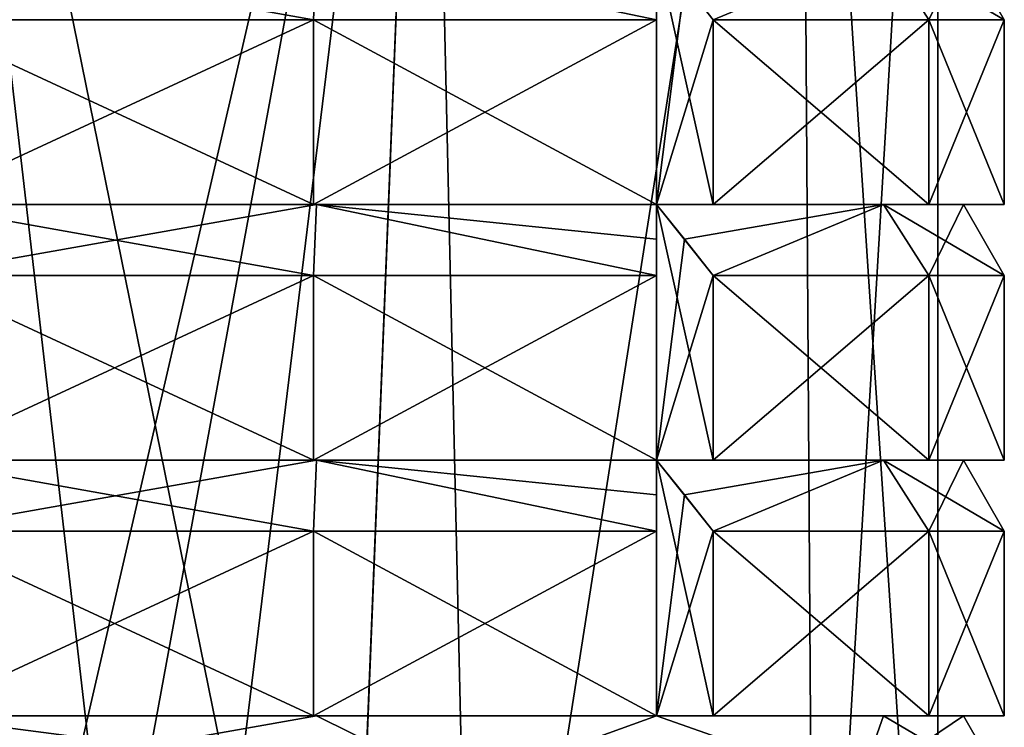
# Model space of a CAD drawing. Header units: millimetres. Extents: x -52 to 107, y -6 to 112.
# Tile 345 of 354: x 54 to 73, y 75 to 88. Entities that reach past the tile are written whole.
import ezdxf

# ---------------------------------------------------------------- set-up
doc = ezdxf.new("R2010")
doc.units = ezdxf.units.MM
doc.header["$LTSCALE"] = 65.185185
for name, color, linetype in [('3032', 7, 'CONTINUOUS'), ('3033', 7, 'CONTINUOUS'), ('3034', 7, 'CONTINUOUS'), ('3040', 7, 'CONTINUOUS'), ('3041', 7, 'CONTINUOUS'), ('3042', 7, 'CONTINUOUS'), ('3047', 7, 'CONTINUOUS'), ('3048', 7, 'CONTINUOUS'), ('3049', 7, 'CONTINUOUS'), ('3054', 7, 'CONTINUOUS'), ('3055', 7, 'CONTINUOUS'), ('3056', 7, 'CONTINUOUS'), ('3061', 7, 'CONTINUOUS'), ('3062', 7, 'CONTINUOUS'), ('3063', 7, 'CONTINUOUS'), ('3100', 7, 'CONTINUOUS'), ('3101', 7, 'CONTINUOUS'), ('3118', 7, 'CONTINUOUS'), ('3119', 7, 'CONTINUOUS'), ('3121', 7, 'CONTINUOUS'), ('3122', 7, 'CONTINUOUS'), ('3125', 7, 'CONTINUOUS'), ('3126', 7, 'CONTINUOUS'), ('3128', 7, 'CONTINUOUS'), ('3129', 7, 'CONTINUOUS'), ('3135', 7, 'CONTINUOUS'), ('3136', 7, 'CONTINUOUS'), ('3151', 7, 'CONTINUOUS'), ('3152', 7, 'CONTINUOUS'), ('3157', 7, 'CONTINUOUS'), ('3158', 7, 'CONTINUOUS'), ('3175', 7, 'CONTINUOUS'), ('3176', 7, 'CONTINUOUS'), ('3181', 7, 'CONTINUOUS'), ('3182', 7, 'CONTINUOUS'), ('469', 7, 'CONTINUOUS'), ('471', 7, 'CONTINUOUS'), ('472', 7, 'CONTINUOUS'), ('491', 7, 'CONTINUOUS'), ('495', 7, 'CONTINUOUS'), ('496', 7, 'CONTINUOUS'), ('497', 7, 'CONTINUOUS'), ('500', 7, 'CONTINUOUS'), ('504', 7, 'CONTINUOUS'), ('505', 7, 'CONTINUOUS'), ('506', 7, 'CONTINUOUS'), ('509', 7, 'CONTINUOUS'), ('513', 7, 'CONTINUOUS'), ('514', 7, 'CONTINUOUS'), ('515', 7, 'CONTINUOUS'), ('522', 7, 'CONTINUOUS'), ('523', 7, 'CONTINUOUS'), ('524', 7, 'CONTINUOUS'), ('544', 7, 'CONTINUOUS'), ('545', 7, 'CONTINUOUS'), ('548', 7, 'CONTINUOUS'), ('549', 7, 'CONTINUOUS')]:
    doc.layers.add(name, color=color, linetype=linetype)

msp = doc.modelspace()

# ---------------------------------------------------------------- linework, layer by layer
at = {"layer": '3032', "color": 7, "linetype": 'CONTINUOUS', "true_color": 0xe0f2ff}
for points in [[(59.787, 78.365, 43.826), (52, 78.365, 45.3), (59.787, 74.751, 43.826), (59.787, 78.365, 43.826)], [(52, 78.365, 45.3), (52, 74.751, 45.3), (59.787, 74.751, 43.826), (52, 78.365, 45.3)], [(66.495, 78.365, 39.607), (59.787, 78.365, 43.826), (66.495, 74.751, 39.607), (66.495, 78.365, 39.607)], [(66.495, 74.751, 39.607), (59.787, 78.365, 43.826), (59.787, 74.751, 43.826), (66.495, 74.751, 39.607)]]:
    msp.add_3dface(points, dxfattribs=at)
at = {"layer": '3033', "color": 7, "linetype": 'CONTINUOUS', "true_color": 0xe0f2ff}
for points in [[(59.787, 83.365, 43.826), (52, 83.365, 45.3), (59.787, 79.751, 43.826), (59.787, 83.365, 43.826)], [(52, 83.365, 45.3), (52, 79.751, 45.3), (59.787, 79.751, 43.826), (52, 83.365, 45.3)], [(66.495, 83.365, 39.607), (59.787, 83.365, 43.826), (66.495, 79.751, 39.607), (66.495, 83.365, 39.607)], [(66.495, 79.751, 39.607), (59.787, 83.365, 43.826), (59.787, 79.751, 43.826), (66.495, 79.751, 39.607)]]:
    msp.add_3dface(points, dxfattribs=at)
at = {"layer": '3034', "color": 7, "linetype": 'CONTINUOUS', "true_color": 0xe0f2ff}
for points in [[(59.787, 88.365, 43.826), (52, 88.365, 45.3), (59.787, 84.751, 43.826), (59.787, 88.365, 43.826)], [(52, 88.365, 45.3), (52, 84.751, 45.3), (59.787, 84.751, 43.826), (52, 88.365, 45.3)], [(66.495, 88.365, 39.607), (59.787, 88.365, 43.826), (66.495, 84.751, 39.607), (66.495, 88.365, 39.607)], [(66.495, 84.751, 39.607), (59.787, 88.365, 43.826), (59.787, 84.751, 43.826), (66.495, 84.751, 39.607)]]:
    msp.add_3dface(points, dxfattribs=at)
at = {"layer": '3040', "color": 7, "linetype": 'CONTINUOUS', "true_color": 0xe0f2ff}
for points in [[(71.825, 78.366, 31.787), (67.606, 78.365, 38.496), (71.825, 74.751, 31.787), (71.825, 78.366, 31.787)], [(67.606, 78.365, 38.496), (67.606, 74.751, 38.496), (71.825, 74.751, 31.787), (67.606, 78.365, 38.496)], [(73.3, 78.366, 24), (71.825, 78.366, 31.787), (73.3, 74.751, 24), (73.3, 78.366, 24)], [(73.3, 74.751, 24), (71.825, 78.366, 31.787), (71.825, 74.751, 31.787), (73.3, 74.751, 24)]]:
    msp.add_3dface(points, dxfattribs=at)
at = {"layer": '3041', "color": 7, "linetype": 'CONTINUOUS', "true_color": 0xe0f2ff}
for points in [[(71.825, 83.366, 31.787), (67.606, 83.365, 38.496), (71.825, 79.751, 31.787), (71.825, 83.366, 31.787)], [(67.606, 83.365, 38.496), (67.606, 79.751, 38.496), (71.825, 79.751, 31.787), (67.606, 83.365, 38.496)], [(73.3, 83.366, 24), (71.825, 83.366, 31.787), (73.3, 79.751, 24), (73.3, 83.366, 24)], [(73.3, 79.751, 24), (71.825, 83.366, 31.787), (71.825, 79.751, 31.787), (73.3, 79.751, 24)]]:
    msp.add_3dface(points, dxfattribs=at)
at = {"layer": '3042', "color": 7, "linetype": 'CONTINUOUS', "true_color": 0xe0f2ff}
for points in [[(71.825, 88.366, 31.787), (67.606, 88.365, 38.496), (71.825, 84.751, 31.787), (71.825, 88.366, 31.787)], [(67.606, 88.365, 38.496), (67.606, 84.751, 38.496), (71.825, 84.751, 31.787), (67.606, 88.365, 38.496)], [(73.3, 88.366, 24), (71.825, 88.366, 31.787), (73.3, 84.751, 24), (73.3, 88.366, 24)], [(73.3, 84.751, 24), (71.825, 88.366, 31.787), (71.825, 84.751, 31.787), (73.3, 84.751, 24)]]:
    msp.add_3dface(points, dxfattribs=at)
at = {"layer": '3047', "color": 7, "linetype": 'CONTINUOUS', "true_color": 0xe0f2ff}
for points in [[(73.3, 78.366, -24), (73.3, 78.366, 24), (73.3, 74.751, -24), (73.3, 78.366, -24)], [(73.3, 78.366, 24), (73.3, 74.751, 24), (73.3, 74.751, -24), (73.3, 78.366, 24)]]:
    msp.add_3dface(points, dxfattribs=at)
at = {"layer": '3048', "color": 7, "linetype": 'CONTINUOUS', "true_color": 0xe0f2ff}
for points in [[(73.3, 83.366, -24), (73.3, 83.366, 24), (73.3, 79.751, -24), (73.3, 83.366, -24)], [(73.3, 83.366, 24), (73.3, 79.751, 24), (73.3, 79.751, -24), (73.3, 83.366, 24)]]:
    msp.add_3dface(points, dxfattribs=at)
at = {"layer": '3049', "color": 7, "linetype": 'CONTINUOUS', "true_color": 0xe0f2ff}
for points in [[(73.3, 88.366, -24), (73.3, 88.366, 24), (73.3, 84.751, -24), (73.3, 88.366, -24)], [(73.3, 88.366, 24), (73.3, 84.751, 24), (73.3, 84.751, -24), (73.3, 88.366, 24)]]:
    msp.add_3dface(points, dxfattribs=at)
at = {"layer": '3054', "color": 7, "linetype": 'CONTINUOUS', "true_color": 0xe0f2ff}
for points in [[(67.606, 78.366, -38.496), (71.825, 78.366, -31.787), (67.606, 74.751, -38.496), (67.606, 78.366, -38.496)], [(67.606, 74.751, -38.496), (71.825, 78.366, -31.787), (71.825, 74.751, -31.787), (67.606, 74.751, -38.496)], [(71.825, 78.366, -31.787), (73.3, 78.366, -24), (71.825, 74.751, -31.787), (71.825, 78.366, -31.787)], [(73.3, 78.366, -24), (73.3, 74.751, -24), (71.825, 74.751, -31.787), (73.3, 78.366, -24)]]:
    msp.add_3dface(points, dxfattribs=at)
at = {"layer": '3055', "color": 7, "linetype": 'CONTINUOUS', "true_color": 0xe0f2ff}
for points in [[(67.606, 83.366, -38.496), (71.825, 83.366, -31.787), (67.606, 79.751, -38.496), (67.606, 83.366, -38.496)], [(67.606, 79.751, -38.496), (71.825, 83.366, -31.787), (71.825, 79.751, -31.787), (67.606, 79.751, -38.496)], [(71.825, 83.366, -31.787), (73.3, 83.366, -24), (71.825, 79.751, -31.787), (71.825, 83.366, -31.787)], [(73.3, 83.366, -24), (73.3, 79.751, -24), (71.825, 79.751, -31.787), (73.3, 83.366, -24)]]:
    msp.add_3dface(points, dxfattribs=at)
at = {"layer": '3056', "color": 7, "linetype": 'CONTINUOUS', "true_color": 0xe0f2ff}
for points in [[(67.606, 88.366, -38.496), (71.825, 88.366, -31.787), (67.606, 84.751, -38.496), (67.606, 88.366, -38.496)], [(67.606, 84.751, -38.496), (71.825, 88.366, -31.787), (71.825, 84.751, -31.787), (67.606, 84.751, -38.496)], [(71.825, 88.366, -31.787), (73.3, 88.366, -24), (71.825, 84.751, -31.787), (71.825, 88.366, -31.787)], [(73.3, 88.366, -24), (73.3, 84.751, -24), (71.825, 84.751, -31.787), (73.3, 88.366, -24)]]:
    msp.add_3dface(points, dxfattribs=at)
at = {"layer": '3061', "color": 7, "linetype": 'CONTINUOUS', "true_color": 0xe0f2ff}
for points in [[(59.787, 74.751, -43.825), (52, 74.751, -45.3), (59.787, 78.366, -43.825), (59.787, 74.751, -43.825)], [(52, 74.751, -45.3), (52, 78.366, -45.3), (59.787, 78.366, -43.825), (52, 74.751, -45.3)], [(66.495, 74.751, -39.606), (59.787, 74.751, -43.825), (66.495, 78.366, -39.606), (66.495, 74.751, -39.606)], [(66.495, 78.366, -39.606), (59.787, 74.751, -43.825), (59.787, 78.366, -43.825), (66.495, 78.366, -39.606)]]:
    msp.add_3dface(points, dxfattribs=at)
at = {"layer": '3062', "color": 7, "linetype": 'CONTINUOUS', "true_color": 0xe0f2ff}
for points in [[(59.787, 79.751, -43.825), (52, 79.751, -45.3), (59.787, 83.366, -43.825), (59.787, 79.751, -43.825)], [(52, 79.751, -45.3), (52, 83.366, -45.3), (59.787, 83.366, -43.825), (52, 79.751, -45.3)], [(66.495, 79.751, -39.606), (59.787, 79.751, -43.825), (66.495, 83.366, -39.606), (66.495, 79.751, -39.606)], [(66.495, 83.366, -39.606), (59.787, 79.751, -43.825), (59.787, 83.366, -43.825), (66.495, 83.366, -39.606)]]:
    msp.add_3dface(points, dxfattribs=at)
at = {"layer": '3063', "color": 7, "linetype": 'CONTINUOUS', "true_color": 0xe0f2ff}
for points in [[(59.787, 84.751, -43.825), (52, 84.751, -45.3), (59.787, 88.366, -43.825), (59.787, 84.751, -43.825)], [(52, 84.751, -45.3), (52, 88.366, -45.3), (59.787, 88.366, -43.825), (52, 84.751, -45.3)], [(66.495, 84.751, -39.606), (59.787, 84.751, -43.825), (66.495, 88.366, -39.606), (66.495, 84.751, -39.606)], [(66.495, 88.366, -39.606), (59.787, 84.751, -43.825), (59.787, 88.366, -43.825), (66.495, 88.366, -39.606)]]:
    msp.add_3dface(points, dxfattribs=at)
at = {"layer": '3100', "color": 7, "linetype": 'CONTINUOUS', "true_color": 0xe0f2ff}
for points in [[(70.939, 74.751, -31.845), (66.495, 74.751, -38.496), (71.825, 74.751, -31.787), (70.939, 74.751, -31.845)], [(66.495, 74.751, -38.496), (67.606, 74.751, -38.496), (71.825, 74.751, -31.787), (66.495, 74.751, -38.496)], [(66.495, 74.751, 38.496), (70.939, 74.751, 31.845), (67.606, 74.751, 38.496), (66.495, 74.751, 38.496)], [(67.606, 74.751, 38.496), (70.939, 74.751, 31.845), (71.825, 74.751, 31.787), (67.606, 74.751, 38.496)], [(70.939, 74.751, 31.845), (72.5, 74.751, 24), (71.825, 74.751, 31.787), (70.939, 74.751, 31.845)], [(72.5, 74.751, -24), (70.939, 74.751, -31.845), (73.3, 74.751, -24), (72.5, 74.751, -24)], [(73.3, 74.751, -24), (70.939, 74.751, -31.845), (71.825, 74.751, -31.787), (73.3, 74.751, -24)], [(72.5, 74.751, 24), (73.3, 74.751, 24), (71.825, 74.751, 31.787), (72.5, 74.751, 24)], [(72.5, 74.751, 24), (72.5, 74.751, -24), (73.3, 74.751, 24), (72.5, 74.751, 24)], [(73.3, 74.751, 24), (72.5, 74.751, -24), (73.3, 74.751, -24), (73.3, 74.751, 24)]]:
    msp.add_3dface(points, dxfattribs=at)
at = {"layer": '3101', "color": 7, "linetype": 'CONTINUOUS', "true_color": 0xe0f2ff}
for points in [[(52, 74.751, 44.5), (59.845, 74.751, 42.94), (52, 74.751, 45.3), (52, 74.751, 44.5)], [(52, 74.751, 45.3), (59.845, 74.751, 42.94), (59.787, 74.751, 43.826), (52, 74.751, 45.3)], [(59.845, 74.751, 42.94), (66.495, 74.751, 38.496), (59.787, 74.751, 43.826), (59.845, 74.751, 42.94)], [(66.495, 74.751, 38.496), (66.495, 74.751, 39.607), (59.787, 74.751, 43.826), (66.495, 74.751, 38.496)]]:
    msp.add_3dface(points, dxfattribs=at)
at = {"layer": '3118', "color": 7, "linetype": 'CONTINUOUS', "true_color": 0xe0f2ff}
for points in [[(70.939, 79.751, -31.845), (66.495, 79.751, -38.496), (71.825, 79.751, -31.787), (70.939, 79.751, -31.845)], [(66.495, 79.751, -38.496), (67.606, 79.751, -38.496), (71.825, 79.751, -31.787), (66.495, 79.751, -38.496)], [(72.5, 79.751, -24), (70.939, 79.751, -31.845), (73.3, 79.751, -24), (72.5, 79.751, -24)], [(73.3, 79.751, -24), (70.939, 79.751, -31.845), (71.825, 79.751, -31.787), (73.3, 79.751, -24)], [(72.5, 79.751, 24), (72.5, 79.751, -24), (73.3, 79.751, 24), (72.5, 79.751, 24)], [(73.3, 79.751, 24), (72.5, 79.751, -24), (73.3, 79.751, -24), (73.3, 79.751, 24)], [(67.606, 79.751, 38.496), (66.495, 79.751, 38.496), (70.939, 79.751, 31.845), (67.606, 79.751, 38.496)], [(71.825, 79.751, 31.787), (67.606, 79.751, 38.496), (70.939, 79.751, 31.845), (71.825, 79.751, 31.787)], [(72.5, 79.751, 24), (71.825, 79.751, 31.787), (70.939, 79.751, 31.845), (72.5, 79.751, 24)], [(72.5, 79.751, 24), (73.3, 79.751, 24), (71.825, 79.751, 31.787), (72.5, 79.751, 24)]]:
    msp.add_3dface(points, dxfattribs=at)
at = {"layer": '3119', "color": 7, "linetype": 'CONTINUOUS', "true_color": 0xe0f2ff}
for points in [[(52, 79.751, 44.5), (59.845, 79.751, 42.94), (52, 79.751, 45.3), (52, 79.751, 44.5)], [(52, 79.751, 45.3), (59.845, 79.751, 42.94), (59.787, 79.751, 43.826), (52, 79.751, 45.3)], [(59.845, 79.751, 42.94), (66.495, 79.751, 38.496), (59.787, 79.751, 43.826), (59.845, 79.751, 42.94)], [(66.495, 79.751, 38.496), (66.495, 79.751, 39.607), (59.787, 79.751, 43.826), (66.495, 79.751, 38.496)]]:
    msp.add_3dface(points, dxfattribs=at)
at = {"layer": '3121', "color": 7, "linetype": 'CONTINUOUS', "true_color": 0xe0f2ff}
for points in [[(66.495, 79.751, 38.496), (67.041, 79.077, 38.496), (70.939, 79.751, 31.845), (66.495, 79.751, 38.496)], [(67.041, 79.077, 38.496), (67.606, 78.365, 38.496), (70.939, 79.751, 31.845), (67.041, 79.077, 38.496)], [(67.606, 78.365, 38.496), (71.825, 78.366, 31.787), (70.939, 79.751, 31.845), (67.606, 78.365, 38.496)], [(73.3, 78.366, 24), (72.5, 79.751, 24), (70.939, 79.751, 31.845), (73.3, 78.366, 24)], [(71.825, 78.366, 31.787), (73.3, 78.366, 24), (70.939, 79.751, 31.845), (71.825, 78.366, 31.787)]]:
    msp.add_3dface(points, dxfattribs=at)
at = {"layer": '3122', "color": 7, "linetype": 'CONTINUOUS', "true_color": 0xe0f2ff}
for points in [[(52, 79.751, -44.5), (59.845, 79.751, -42.939), (52, 78.366, -45.3), (52, 79.751, -44.5)], [(52, 78.366, -45.3), (59.845, 79.751, -42.939), (59.787, 78.366, -43.825), (52, 78.366, -45.3)], [(59.845, 79.751, -42.939), (66.495, 78.366, -39.606), (59.787, 78.366, -43.825), (59.845, 79.751, -42.939)], [(59.845, 79.751, -42.939), (66.495, 79.751, -38.496), (66.495, 79.077, -39.041), (59.845, 79.751, -42.939)], [(59.845, 79.751, -42.939), (66.495, 79.077, -39.041), (66.495, 78.366, -39.606), (59.845, 79.751, -42.939)]]:
    msp.add_3dface(points, dxfattribs=at)
at = {"layer": '3125', "color": 7, "linetype": 'CONTINUOUS', "true_color": 0xe0f2ff}
for points in [[(70.939, 84.751, -31.845), (66.495, 84.751, -38.496), (71.825, 84.751, -31.787), (70.939, 84.751, -31.845)], [(66.495, 84.751, -38.496), (67.606, 84.751, -38.496), (71.825, 84.751, -31.787), (66.495, 84.751, -38.496)], [(67.606, 84.751, 38.496), (66.495, 84.751, 38.496), (70.939, 84.751, 31.845), (67.606, 84.751, 38.496)], [(71.825, 84.751, 31.787), (67.606, 84.751, 38.496), (70.939, 84.751, 31.845), (71.825, 84.751, 31.787)], [(72.5, 84.751, 24), (71.825, 84.751, 31.787), (70.939, 84.751, 31.845), (72.5, 84.751, 24)], [(72.5, 84.751, -24), (70.939, 84.751, -31.845), (73.3, 84.751, -24), (72.5, 84.751, -24)], [(73.3, 84.751, -24), (70.939, 84.751, -31.845), (71.825, 84.751, -31.787), (73.3, 84.751, -24)], [(72.5, 84.751, 24), (73.3, 84.751, 24), (71.825, 84.751, 31.787), (72.5, 84.751, 24)], [(72.5, 84.751, 24), (72.5, 84.751, -24), (73.3, 84.751, 24), (72.5, 84.751, 24)], [(73.3, 84.751, 24), (72.5, 84.751, -24), (73.3, 84.751, -24), (73.3, 84.751, 24)]]:
    msp.add_3dface(points, dxfattribs=at)
at = {"layer": '3126', "color": 7, "linetype": 'CONTINUOUS', "true_color": 0xe0f2ff}
for points in [[(52, 84.751, 44.5), (59.845, 84.751, 42.94), (52, 84.751, 45.3), (52, 84.751, 44.5)], [(52, 84.751, 45.3), (59.845, 84.751, 42.94), (59.787, 84.751, 43.826), (52, 84.751, 45.3)], [(59.845, 84.751, 42.94), (66.495, 84.751, 38.496), (59.787, 84.751, 43.826), (59.845, 84.751, 42.94)], [(66.495, 84.751, 38.496), (66.495, 84.751, 39.607), (59.787, 84.751, 43.826), (66.495, 84.751, 38.496)]]:
    msp.add_3dface(points, dxfattribs=at)
at = {"layer": '3128', "color": 7, "linetype": 'CONTINUOUS', "true_color": 0xe0f2ff}
for points in [[(70.939, 84.751, 31.845), (66.495, 84.751, 38.496), (67.041, 84.077, 38.496), (70.939, 84.751, 31.845)], [(67.606, 83.365, 38.496), (70.939, 84.751, 31.845), (67.041, 84.077, 38.496), (67.606, 83.365, 38.496)], [(67.606, 83.365, 38.496), (71.825, 83.366, 31.787), (70.939, 84.751, 31.845), (67.606, 83.365, 38.496)], [(73.3, 83.366, 24), (72.5, 84.751, 24), (70.939, 84.751, 31.845), (73.3, 83.366, 24)], [(71.825, 83.366, 31.787), (73.3, 83.366, 24), (70.939, 84.751, 31.845), (71.825, 83.366, 31.787)]]:
    msp.add_3dface(points, dxfattribs=at)
at = {"layer": '3129', "color": 7, "linetype": 'CONTINUOUS', "true_color": 0xe0f2ff}
for points in [[(52, 84.751, -44.5), (59.845, 84.751, -42.939), (52, 83.366, -45.3), (52, 84.751, -44.5)], [(52, 83.366, -45.3), (59.845, 84.751, -42.939), (59.787, 83.366, -43.825), (52, 83.366, -45.3)], [(59.845, 84.751, -42.939), (66.495, 83.366, -39.606), (59.787, 83.366, -43.825), (59.845, 84.751, -42.939)], [(59.845, 84.751, -42.939), (66.495, 84.751, -38.496), (66.495, 84.077, -39.041), (59.845, 84.751, -42.939)], [(66.495, 83.366, -39.606), (59.845, 84.751, -42.939), (66.495, 84.077, -39.041), (66.495, 83.366, -39.606)]]:
    msp.add_3dface(points, dxfattribs=at)
at = {"layer": '3135', "color": 7, "linetype": 'CONTINUOUS', "true_color": 0xe0f2ff}
for points in [[(67.606, 88.365, 38.496), (70.939, 89.751, 31.845), (67.041, 89.077, 38.496), (67.606, 88.365, 38.496)], [(67.606, 88.365, 38.496), (71.825, 88.366, 31.787), (70.939, 89.751, 31.845), (67.606, 88.365, 38.496)], [(73.3, 88.366, 24), (72.5, 89.751, 24), (70.939, 89.751, 31.845), (73.3, 88.366, 24)], [(71.825, 88.366, 31.787), (73.3, 88.366, 24), (70.939, 89.751, 31.845), (71.825, 88.366, 31.787)]]:
    msp.add_3dface(points, dxfattribs=at)
at = {"layer": '3136', "color": 7, "linetype": 'CONTINUOUS', "true_color": 0xe0f2ff}
for points in [[(52, 89.751, -44.5), (59.845, 89.751, -42.939), (52, 88.366, -45.3), (52, 89.751, -44.5)], [(52, 88.366, -45.3), (59.845, 89.751, -42.939), (59.787, 88.366, -43.825), (52, 88.366, -45.3)], [(59.845, 89.751, -42.939), (66.495, 88.366, -39.606), (59.787, 88.366, -43.825), (59.845, 89.751, -42.939)], [(66.495, 88.366, -39.606), (59.845, 89.751, -42.939), (66.495, 89.077, -39.041), (66.495, 88.366, -39.606)]]:
    msp.add_3dface(points, dxfattribs=at)
at = {"layer": '3151', "color": 7, "linetype": 'CONTINUOUS', "true_color": 0xe0f2ff}
for points in [[(66.495, 84.751, -38.496), (66.495, 79.751, -38.496), (66.495, 84.077, -39.041), (66.495, 84.751, -38.496)], [(66.495, 79.751, -38.496), (66.495, 83.366, -39.606), (66.495, 84.077, -39.041), (66.495, 79.751, -38.496)], [(66.495, 79.751, -38.496), (66.495, 79.751, -39.606), (66.495, 83.366, -39.606), (66.495, 79.751, -38.496)]]:
    msp.add_3dface(points, dxfattribs=at)
at = {"layer": '3152', "color": 7, "linetype": 'CONTINUOUS', "true_color": 0xe0f2ff}
for points in [[(66.495, 89.751, -38.496), (66.495, 84.751, -38.496), (66.495, 89.077, -39.041), (66.495, 89.751, -38.496)], [(66.495, 84.751, -38.496), (66.495, 88.366, -39.606), (66.495, 89.077, -39.041), (66.495, 84.751, -38.496)], [(66.495, 84.751, -38.496), (66.495, 84.751, -39.606), (66.495, 88.366, -39.606), (66.495, 84.751, -38.496)]]:
    msp.add_3dface(points, dxfattribs=at)
at = {"layer": '3157', "color": 7, "linetype": 'CONTINUOUS', "true_color": 0xe0f2ff}
for points in [[(66.495, 79.751, -38.496), (66.495, 84.751, -38.496), (67.606, 79.751, -38.496), (66.495, 79.751, -38.496)], [(67.606, 83.366, -38.496), (66.495, 84.751, -38.496), (67.041, 84.077, -38.496), (67.606, 83.366, -38.496)], [(66.495, 84.751, -38.496), (67.606, 83.366, -38.496), (67.606, 79.751, -38.496), (66.495, 84.751, -38.496)]]:
    msp.add_3dface(points, dxfattribs=at)
at = {"layer": '3158', "color": 7, "linetype": 'CONTINUOUS', "true_color": 0xe0f2ff}
for points in [[(66.495, 84.751, -38.496), (66.495, 89.751, -38.496), (67.606, 84.751, -38.496), (66.495, 84.751, -38.496)], [(66.495, 89.751, -38.496), (67.606, 88.366, -38.496), (67.606, 84.751, -38.496), (66.495, 89.751, -38.496)]]:
    msp.add_3dface(points, dxfattribs=at)
at = {"layer": '3175', "color": 7, "linetype": 'CONTINUOUS', "true_color": 0xe0f2ff}
for points in [[(66.495, 84.751, 38.496), (66.495, 79.751, 38.496), (67.041, 84.077, 38.496), (66.495, 84.751, 38.496)], [(66.495, 79.751, 38.496), (67.606, 83.365, 38.496), (67.041, 84.077, 38.496), (66.495, 79.751, 38.496)], [(66.495, 79.751, 38.496), (67.606, 79.751, 38.496), (67.606, 83.365, 38.496), (66.495, 79.751, 38.496)]]:
    msp.add_3dface(points, dxfattribs=at)
at = {"layer": '3176', "color": 7, "linetype": 'CONTINUOUS', "true_color": 0xe0f2ff}
for points in [[(66.495, 89.751, 38.496), (66.495, 84.751, 38.496), (67.041, 89.077, 38.496), (66.495, 89.751, 38.496)], [(66.495, 84.751, 38.496), (67.606, 88.365, 38.496), (67.041, 89.077, 38.496), (66.495, 84.751, 38.496)], [(66.495, 84.751, 38.496), (67.606, 84.751, 38.496), (67.606, 88.365, 38.496), (66.495, 84.751, 38.496)]]:
    msp.add_3dface(points, dxfattribs=at)
at = {"layer": '3181', "color": 7, "linetype": 'CONTINUOUS', "true_color": 0xe0f2ff}
for points in [[(66.495, 79.751, 38.496), (66.495, 84.751, 38.496), (66.495, 79.751, 39.607), (66.495, 79.751, 38.496)], [(66.495, 83.365, 39.607), (66.495, 84.751, 38.496), (66.495, 84.077, 39.041), (66.495, 83.365, 39.607)], [(66.495, 84.751, 38.496), (66.495, 83.365, 39.607), (66.495, 79.751, 39.607), (66.495, 84.751, 38.496)]]:
    msp.add_3dface(points, dxfattribs=at)
at = {"layer": '3182', "color": 7, "linetype": 'CONTINUOUS', "true_color": 0xe0f2ff}
for points in [[(66.495, 84.751, 38.496), (66.495, 89.751, 38.496), (66.495, 84.751, 39.607), (66.495, 84.751, 38.496)], [(66.495, 88.365, 39.607), (66.495, 89.751, 38.496), (66.495, 89.077, 39.041), (66.495, 88.365, 39.607)], [(66.495, 89.751, 38.496), (66.495, 88.365, 39.607), (66.495, 84.751, 39.607), (66.495, 89.751, 38.496)]]:
    msp.add_3dface(points, dxfattribs=at)
at = {"layer": '469', "color": 7, "linetype": 'CONTINUOUS', "true_color": 0xe0f2ff}
for points in [[(72, 103.451, 24), (72, 103.451, -24), (72, 62.751, 24), (72, 103.451, 24)], [(72, 62.751, 24), (72, 103.451, -24), (72, 62.751, -24), (72, 62.751, 24)]]:
    msp.add_3dface(points, dxfattribs=at)
at = {"layer": '471', "color": 7, "linetype": 'CONTINUOUS', "true_color": 0xe0f2ff}
for points in [[(52, 60.164, 44), (52, 103.451, 44), (62, 103.451, 41.321), (52, 60.164, 44)], [(52, 60.164, 44), (62, 103.451, 41.321), (54.086, 60.46, 43.891), (52, 60.164, 44)], [(54.086, 60.46, 43.891), (62, 103.451, 41.321), (56.861, 61.337, 43.4), (54.086, 60.46, 43.891)], [(56.861, 61.337, 43.4), (62, 103.451, 41.321), (60.35, 62.399, 42.174), (56.861, 61.337, 43.4)], [(60.35, 62.399, 42.174), (62, 103.451, 41.321), (62.935, 62.751, 40.746), (60.35, 62.399, 42.174)], [(62, 103.451, 41.321), (69.32, 103.451, 34), (62.935, 62.751, 40.746), (62, 103.451, 41.321)], [(62.935, 62.751, 40.746), (69.32, 103.451, 34), (69.588, 62.751, 33.521), (62.935, 62.751, 40.746)], [(69.32, 103.451, 34), (72, 103.451, 24), (69.588, 62.751, 33.521), (69.32, 103.451, 34)], [(72, 103.451, 24), (72, 62.751, 24), (69.588, 62.751, 33.521), (72, 103.451, 24)]]:
    msp.add_3dface(points, dxfattribs=at)
at = {"layer": '472', "color": 7, "linetype": 'CONTINUOUS', "true_color": 0xe0f2ff}
for points in [[(52, 103.451, -44), (52, 60.165, -44), (54.076, 60.458, -43.892), (52, 103.451, -44)], [(62, 103.451, -41.32), (52, 103.451, -44), (60.357, 62.401, -42.17), (62, 103.451, -41.32)], [(60.357, 62.401, -42.17), (52, 103.451, -44), (56.869, 61.34, -43.398), (60.357, 62.401, -42.17)], [(56.869, 61.34, -43.398), (52, 103.451, -44), (54.076, 60.458, -43.892), (56.869, 61.34, -43.398)], [(62.935, 62.751, -40.746), (62, 103.451, -41.32), (60.357, 62.401, -42.17), (62.935, 62.751, -40.746)], [(69.32, 103.451, -34), (62, 103.451, -41.32), (62.935, 62.751, -40.746), (69.32, 103.451, -34)], [(69.588, 62.751, -33.521), (69.32, 103.451, -34), (62.935, 62.751, -40.746), (69.588, 62.751, -33.521)], [(72, 62.751, -24), (72, 103.451, -24), (69.32, 103.451, -34), (72, 62.751, -24)], [(72, 62.751, -24), (69.32, 103.451, -34), (69.588, 62.751, -33.521), (72, 62.751, -24)]]:
    msp.add_3dface(points, dxfattribs=at)
at = {"layer": '491', "color": 7, "linetype": 'CONTINUOUS', "true_color": 0xe0f2ff}
for points in [[(52, 74.751, -45.3), (59.787, 74.751, -43.825), (52, 74.751, -44.5), (52, 74.751, -45.3)], [(52, 74.751, -44.5), (59.787, 74.751, -43.825), (59.845, 74.751, -42.939), (52, 74.751, -44.5)], [(59.787, 74.751, -43.825), (66.495, 74.751, -39.606), (59.845, 74.751, -42.939), (59.787, 74.751, -43.825)], [(59.845, 74.751, -42.939), (66.495, 74.751, -39.606), (66.495, 74.751, -38.496), (59.845, 74.751, -42.939)]]:
    msp.add_3dface(points, dxfattribs=at)
at = {"layer": '495', "color": 7, "linetype": 'CONTINUOUS', "true_color": 0xe0f2ff}
for points in [[(52, 73.365, 45.3), (62.65, 73.365, 42.447), (52, 74.751, 44.5), (52, 73.365, 45.3)], [(52, 74.751, 44.5), (62.65, 73.365, 42.447), (59.845, 74.751, 42.94), (52, 74.751, 44.5)], [(59.845, 74.751, 42.94), (62.65, 73.365, 42.447), (66.495, 74.751, 38.496), (59.845, 74.751, 42.94)], [(62.65, 73.365, 42.447), (70.446, 73.366, 34.65), (66.495, 74.751, 38.496), (62.65, 73.365, 42.447)], [(66.495, 74.751, 38.496), (70.446, 73.366, 34.65), (70.939, 74.751, 31.845), (66.495, 74.751, 38.496)], [(70.446, 73.366, 34.65), (73.3, 73.366, 24), (70.939, 74.751, 31.845), (70.446, 73.366, 34.65)], [(70.939, 74.751, 31.845), (73.3, 73.366, 24), (72.5, 74.751, 24), (70.939, 74.751, 31.845)]]:
    msp.add_3dface(points, dxfattribs=at)
at = {"layer": '496', "color": 7, "linetype": 'CONTINUOUS', "true_color": 0xe0f2ff}
for points in [[(73.3, 73.366, 24), (73.3, 73.366, -24), (72.5, 74.751, 24), (73.3, 73.366, 24)], [(72.5, 74.751, 24), (73.3, 73.366, -24), (72.5, 74.751, -24), (72.5, 74.751, 24)]]:
    msp.add_3dface(points, dxfattribs=at)
at = {"layer": '497', "color": 7, "linetype": 'CONTINUOUS', "true_color": 0xe0f2ff}
for points in [[(62.65, 73.366, -42.446), (52, 73.366, -45.3), (59.845, 74.751, -42.939), (62.65, 73.366, -42.446)], [(52, 73.366, -45.3), (52, 74.751, -44.5), (59.845, 74.751, -42.939), (52, 73.366, -45.3)], [(62.65, 73.366, -42.446), (59.845, 74.751, -42.939), (66.495, 74.751, -38.496), (62.65, 73.366, -42.446)], [(70.446, 73.366, -34.65), (62.65, 73.366, -42.446), (66.495, 74.751, -38.496), (70.446, 73.366, -34.65)], [(70.446, 73.366, -34.65), (66.495, 74.751, -38.496), (70.939, 74.751, -31.845), (70.446, 73.366, -34.65)], [(73.3, 73.366, -24), (70.446, 73.366, -34.65), (72.5, 74.751, -24), (73.3, 73.366, -24)], [(72.5, 74.751, -24), (70.446, 73.366, -34.65), (70.939, 74.751, -31.845), (72.5, 74.751, -24)]]:
    msp.add_3dface(points, dxfattribs=at)
at = {"layer": '500', "color": 7, "linetype": 'CONTINUOUS', "true_color": 0xe0f2ff}
for points in [[(52, 79.751, -45.3), (59.787, 79.751, -43.825), (52, 79.751, -44.5), (52, 79.751, -45.3)], [(52, 79.751, -44.5), (59.787, 79.751, -43.825), (59.845, 79.751, -42.939), (52, 79.751, -44.5)], [(59.787, 79.751, -43.825), (66.495, 79.751, -39.606), (59.845, 79.751, -42.939), (59.787, 79.751, -43.825)], [(59.845, 79.751, -42.939), (66.495, 79.751, -39.606), (66.495, 79.751, -38.496), (59.845, 79.751, -42.939)]]:
    msp.add_3dface(points, dxfattribs=at)
at = {"layer": '504', "color": 7, "linetype": 'CONTINUOUS', "true_color": 0xe0f2ff}
for points in [[(52, 79.751, 44.5), (52, 78.365, 45.3), (59.787, 78.365, 43.826), (52, 79.751, 44.5)], [(52, 79.751, 44.5), (59.787, 78.365, 43.826), (59.845, 79.751, 42.94), (52, 79.751, 44.5)], [(59.787, 78.365, 43.826), (66.495, 78.365, 39.607), (59.845, 79.751, 42.94), (59.787, 78.365, 43.826)], [(59.845, 79.751, 42.94), (66.495, 78.365, 39.607), (66.495, 79.077, 39.041), (59.845, 79.751, 42.94)], [(66.495, 79.751, 38.496), (59.845, 79.751, 42.94), (66.495, 79.077, 39.041), (66.495, 79.751, 38.496)]]:
    msp.add_3dface(points, dxfattribs=at)
at = {"layer": '505', "color": 7, "linetype": 'CONTINUOUS', "true_color": 0xe0f2ff}
for points in [[(72.5, 79.751, -24), (72.5, 79.751, 24), (73.3, 78.366, -24), (72.5, 79.751, -24)], [(72.5, 79.751, 24), (73.3, 78.366, 24), (73.3, 78.366, -24), (72.5, 79.751, 24)]]:
    msp.add_3dface(points, dxfattribs=at)
at = {"layer": '506', "color": 7, "linetype": 'CONTINUOUS', "true_color": 0xe0f2ff}
for points in [[(66.495, 79.751, -38.496), (70.939, 79.751, -31.845), (67.041, 79.077, -38.496), (66.495, 79.751, -38.496)], [(70.939, 79.751, -31.845), (67.606, 78.366, -38.496), (67.041, 79.077, -38.496), (70.939, 79.751, -31.845)], [(71.825, 78.366, -31.787), (67.606, 78.366, -38.496), (70.939, 79.751, -31.845), (71.825, 78.366, -31.787)], [(72.5, 79.751, -24), (71.825, 78.366, -31.787), (70.939, 79.751, -31.845), (72.5, 79.751, -24)], [(72.5, 79.751, -24), (73.3, 78.366, -24), (71.825, 78.366, -31.787), (72.5, 79.751, -24)]]:
    msp.add_3dface(points, dxfattribs=at)
at = {"layer": '509', "color": 7, "linetype": 'CONTINUOUS', "true_color": 0xe0f2ff}
for points in [[(52, 84.751, -45.3), (59.787, 84.751, -43.825), (52, 84.751, -44.5), (52, 84.751, -45.3)], [(52, 84.751, -44.5), (59.787, 84.751, -43.825), (59.845, 84.751, -42.939), (52, 84.751, -44.5)], [(59.787, 84.751, -43.825), (66.495, 84.751, -39.606), (59.845, 84.751, -42.939), (59.787, 84.751, -43.825)], [(59.845, 84.751, -42.939), (66.495, 84.751, -39.606), (66.495, 84.751, -38.496), (59.845, 84.751, -42.939)]]:
    msp.add_3dface(points, dxfattribs=at)
at = {"layer": '513', "color": 7, "linetype": 'CONTINUOUS', "true_color": 0xe0f2ff}
for points in [[(52, 84.751, 44.5), (52, 83.365, 45.3), (59.787, 83.365, 43.826), (52, 84.751, 44.5)], [(52, 84.751, 44.5), (59.787, 83.365, 43.826), (59.845, 84.751, 42.94), (52, 84.751, 44.5)], [(59.787, 83.365, 43.826), (66.495, 83.365, 39.607), (59.845, 84.751, 42.94), (59.787, 83.365, 43.826)], [(59.845, 84.751, 42.94), (66.495, 83.365, 39.607), (66.495, 84.077, 39.041), (59.845, 84.751, 42.94)], [(66.495, 84.751, 38.496), (59.845, 84.751, 42.94), (66.495, 84.077, 39.041), (66.495, 84.751, 38.496)]]:
    msp.add_3dface(points, dxfattribs=at)
at = {"layer": '514', "color": 7, "linetype": 'CONTINUOUS', "true_color": 0xe0f2ff}
for points in [[(72.5, 84.751, 24), (73.3, 83.366, 24), (73.3, 83.366, -24), (72.5, 84.751, 24)], [(72.5, 84.751, -24), (72.5, 84.751, 24), (73.3, 83.366, -24), (72.5, 84.751, -24)]]:
    msp.add_3dface(points, dxfattribs=at)
at = {"layer": '515', "color": 7, "linetype": 'CONTINUOUS', "true_color": 0xe0f2ff}
for points in [[(66.495, 84.751, -38.496), (70.939, 84.751, -31.845), (67.041, 84.077, -38.496), (66.495, 84.751, -38.496)], [(70.939, 84.751, -31.845), (67.606, 83.366, -38.496), (67.041, 84.077, -38.496), (70.939, 84.751, -31.845)], [(71.825, 83.366, -31.787), (67.606, 83.366, -38.496), (70.939, 84.751, -31.845), (71.825, 83.366, -31.787)], [(72.5, 84.751, -24), (71.825, 83.366, -31.787), (70.939, 84.751, -31.845), (72.5, 84.751, -24)], [(72.5, 84.751, -24), (73.3, 83.366, -24), (71.825, 83.366, -31.787), (72.5, 84.751, -24)]]:
    msp.add_3dface(points, dxfattribs=at)
at = {"layer": '522', "color": 7, "linetype": 'CONTINUOUS', "true_color": 0xe0f2ff}
for points in [[(52, 89.751, 44.5), (52, 88.365, 45.3), (59.787, 88.365, 43.826), (52, 89.751, 44.5)], [(52, 89.751, 44.5), (59.787, 88.365, 43.826), (59.845, 89.751, 42.94), (52, 89.751, 44.5)], [(59.787, 88.365, 43.826), (66.495, 88.365, 39.607), (59.845, 89.751, 42.94), (59.787, 88.365, 43.826)], [(59.845, 89.751, 42.94), (66.495, 88.365, 39.607), (66.495, 89.077, 39.041), (59.845, 89.751, 42.94)]]:
    msp.add_3dface(points, dxfattribs=at)
at = {"layer": '523', "color": 7, "linetype": 'CONTINUOUS', "true_color": 0xe0f2ff}
for points in [[(72.5, 89.751, 24), (73.3, 88.366, 24), (73.3, 88.366, -24), (72.5, 89.751, 24)], [(72.5, 89.751, -24), (72.5, 89.751, 24), (73.3, 88.366, -24), (72.5, 89.751, -24)]]:
    msp.add_3dface(points, dxfattribs=at)
at = {"layer": '524', "color": 7, "linetype": 'CONTINUOUS', "true_color": 0xe0f2ff}
for points in [[(71.825, 88.366, -31.787), (67.606, 88.366, -38.496), (70.939, 89.751, -31.845), (71.825, 88.366, -31.787)], [(72.5, 89.751, -24), (71.825, 88.366, -31.787), (70.939, 89.751, -31.845), (72.5, 89.751, -24)], [(72.5, 89.751, -24), (73.3, 88.366, -24), (71.825, 88.366, -31.787), (72.5, 89.751, -24)]]:
    msp.add_3dface(points, dxfattribs=at)
at = {"layer": '544', "color": 7, "linetype": 'CONTINUOUS', "true_color": 0xe0f2ff}
for points in [[(66.495, 79.751, -38.496), (66.495, 74.751, -38.496), (66.495, 79.077, -39.041), (66.495, 79.751, -38.496)], [(66.495, 79.077, -39.041), (66.495, 74.751, -38.496), (66.495, 78.366, -39.606), (66.495, 79.077, -39.041)], [(66.495, 74.751, -38.496), (66.495, 74.751, -39.606), (66.495, 78.366, -39.606), (66.495, 74.751, -38.496)]]:
    msp.add_3dface(points, dxfattribs=at)
at = {"layer": '545', "color": 7, "linetype": 'CONTINUOUS', "true_color": 0xe0f2ff}
for points in [[(66.495, 74.751, -38.496), (66.495, 79.751, -38.496), (67.606, 74.751, -38.496), (66.495, 74.751, -38.496)], [(67.606, 78.366, -38.496), (66.495, 79.751, -38.496), (67.041, 79.077, -38.496), (67.606, 78.366, -38.496)], [(66.495, 79.751, -38.496), (67.606, 78.366, -38.496), (67.606, 74.751, -38.496), (66.495, 79.751, -38.496)]]:
    msp.add_3dface(points, dxfattribs=at)
at = {"layer": '548', "color": 7, "linetype": 'CONTINUOUS', "true_color": 0xe0f2ff}
for points in [[(66.495, 79.751, 38.496), (66.495, 74.751, 38.496), (67.041, 79.077, 38.496), (66.495, 79.751, 38.496)], [(67.041, 79.077, 38.496), (66.495, 74.751, 38.496), (67.606, 78.365, 38.496), (67.041, 79.077, 38.496)], [(66.495, 74.751, 38.496), (67.606, 74.751, 38.496), (67.606, 78.365, 38.496), (66.495, 74.751, 38.496)]]:
    msp.add_3dface(points, dxfattribs=at)
at = {"layer": '549', "color": 7, "linetype": 'CONTINUOUS', "true_color": 0xe0f2ff}
for points in [[(66.495, 74.751, 38.496), (66.495, 79.751, 38.496), (66.495, 74.751, 39.607), (66.495, 74.751, 38.496)], [(66.495, 78.365, 39.607), (66.495, 79.751, 38.496), (66.495, 79.077, 39.041), (66.495, 78.365, 39.607)], [(66.495, 79.751, 38.496), (66.495, 78.365, 39.607), (66.495, 74.751, 39.607), (66.495, 79.751, 38.496)]]:
    msp.add_3dface(points, dxfattribs=at)

doc.saveas('drawing.dxf')
